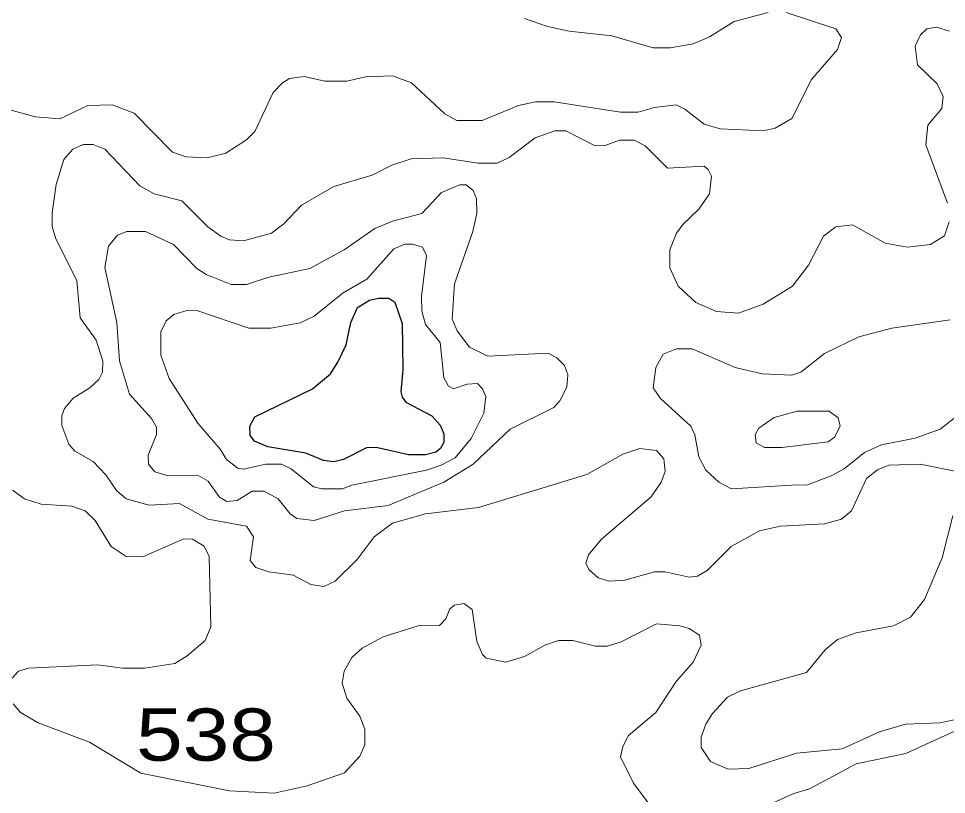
# Model space of a CAD drawing. Extents: x 577 to 602.9, y 7483.8 to 7511.6.
# Drawn here: x 583.679 to 585.101, y 7492.8 to 7493.989 of the extents above; entities that cross this region are included whole.
import ezdxf
from ezdxf.enums import TextEntityAlignment as Align

# ---------------------------------------------------------------- set-up
doc = ezdxf.new("R2010")
doc.units = 0
doc.header["$LTSCALE"] = 0.032
doc.layers.add('1', color=7, linetype='Continuous', lineweight=25)
doc.layers.add('2', color=7, linetype='Continuous', lineweight=13)
doc.layers.add('61', color=7, linetype='Continuous')

msp = doc.modelspace()

# ---------------------------------------------------------------- linework, layer by layer
at = {"layer": '1'}
msp.add_lwpolyline([(584.1684, 7493.4627), (584.1815, 7493.4897), (584.1886, 7493.5239), (584.199, 7493.5469), (584.2173, 7493.5581), (584.2308, 7493.5612), (584.2467, 7493.5612), (584.2562, 7493.5549), (584.2674, 7493.5223), (584.2682, 7493.4515), (584.265, 7493.4173), (584.2674, 7493.4094), (584.2729, 7493.4014), (584.3127, 7493.3807), (584.3254, 7493.3664), (584.331, 7493.3529), (584.331, 7493.3402), (584.3262, 7493.3306), (584.3191, 7493.3251), (584.3032, 7493.3211), (584.2769, 7493.3211), (584.2276, 7493.3322), (584.2125, 7493.3314), (584.1775, 7493.3139), (584.1624, 7493.31), (584.1465, 7493.3123), (584.1195, 7493.3235), (584.0614, 7493.333), (584.0407, 7493.3418), (584.0344, 7493.3505), (584.0336, 7493.3648), (584.0415, 7493.3791), (584.1298, 7493.4221), (584.1576, 7493.4451)], close=True, dxfattribs=at)
at = {"layer": '2'}
for points in [[(584.455, 7493.9898), (584.49, 7493.9771), (584.5234, 7493.97), (584.5886, 7493.9628), (584.6522, 7493.9445), (584.6785, 7493.9445), (584.7135, 7493.9509), (584.7381, 7493.9612), (584.7763, 7493.9851), (584.828, 7493.9986)], [(584.8558, 7493.9986), (584.9321, 7493.9739), (584.9409, 7493.9604), (584.9345, 7493.9421), (584.8948, 7493.896), (584.8645, 7493.8364), (584.8391, 7493.8213), (584.8208, 7493.8173), (584.7548, 7493.8205), (584.7302, 7493.8276), (584.7007, 7493.8507)], [(585.1031, 7493.7068), (585.0697, 7493.7958), (585.0729, 7493.826), (585.0944, 7493.8515), (585.0967, 7493.8698), (585.0872, 7493.8896), (585.057, 7493.9183), (585.0538, 7493.9469), (585.0618, 7493.9644), (585.0713, 7493.9739), (585.0864, 7493.9763), (585.1063, 7493.97)], [(584.7007, 7493.8507), (584.6872, 7493.857), (584.6538, 7493.8531), (584.6292, 7493.8459), (584.6021, 7493.8459), (584.5004, 7493.8618), (584.4717, 7493.8618), (584.4455, 7493.8562), (584.3898, 7493.8332), (584.3509, 7493.8332), (584.3326, 7493.8435), (584.2817, 7493.8912), (584.2523, 7493.9016), (584.2109, 7493.9), (584.1823, 7493.8936), (584.1489, 7493.8936), (584.1171, 7493.9008), (584.0948, 7493.8976), (584.0837, 7493.8912), (584.0694, 7493.8761), (584.0415, 7493.8165), (584.0288, 7493.8038), (583.997, 7493.7831), (583.9684, 7493.7759), (583.9358, 7493.7775), (583.9151, 7493.7847), (583.8563, 7493.8443), (583.8229, 7493.857), (583.7855, 7493.8562), (583.7426, 7493.8356), (583.7052, 7493.8387), (583.6583, 7493.8515)], [(584.7349, 7493.1438), (584.7198, 7493.135), (584.7071, 7493.1334), (584.6705, 7493.1414), (584.6538, 7493.1414), (584.6085, 7493.1287), (584.5846, 7493.1271), (584.5679, 7493.1326), (584.5536, 7493.1454), (584.5489, 7493.1549), (584.5528, 7493.1676), (584.5727, 7493.1915), (584.6491, 7493.2567), (584.6642, 7493.2789), (584.6705, 7493.2956), (584.6681, 7493.3147), (584.657, 7493.3275), (584.6316, 7493.3306), (584.6053, 7493.3219), (584.5505, 7493.2909), (584.3843, 7493.24), (584.3032, 7493.2304), (584.2523, 7493.2161), (584.2244, 7493.1955), (584.1982, 7493.1605), (584.1648, 7493.1271), (584.1473, 7493.1191), (584.1274, 7493.1223), (584.1004, 7493.1366), (584.063, 7493.1414), (584.0431, 7493.1485), (584.0344, 7493.1589), (584.0392, 7493.1955), (584.0288, 7493.2114), (583.9692, 7493.2225), (583.9262, 7493.2463), (583.8793, 7493.244), (583.8443, 7493.2535), (583.8292, 7493.2662), (583.8133, 7493.2901), (583.7934, 7493.3108), (583.7656, 7493.3267), (583.7561, 7493.337), (583.7457, 7493.3656), (583.7457, 7493.3807), (583.7497, 7493.3919), (583.7632, 7493.4078), (583.7887, 7493.4237), (583.8022, 7493.4364), (583.8078, 7493.4475), (583.8086, 7493.4642), (583.7982, 7493.4968), (583.7736, 7493.531), (583.7688, 7493.5883), (583.7362, 7493.6519), (583.7306, 7493.671), (583.7306, 7493.6916), (583.737, 7493.7354), (583.7489, 7493.7735), (583.7624, 7493.7894), (583.7783, 7493.7966), (583.7934, 7493.7966), (583.8117, 7493.7894), (583.865, 7493.733), (583.8873, 7493.7211), (583.9294, 7493.7099), (583.9692, 7493.6702), (583.9891, 7493.6559), (584.0026, 7493.6503), (584.024, 7493.6487), (584.067, 7493.6606), (584.0861, 7493.6749), (584.1131, 7493.7036), (584.1624, 7493.7322), (584.2212, 7493.7497), (584.2515, 7493.7648), (584.2809, 7493.7743), (584.3302, 7493.7759), (584.3835, 7493.768), (584.4129, 7493.768), (584.4312, 7493.7767), (584.4709, 7493.8069), (584.5012, 7493.8173), (584.5179, 7493.8173), (584.5632, 7493.7942), (584.5783, 7493.795), (584.6005, 7493.803), (584.6228, 7493.803), (584.6395, 7493.7942), (584.6737, 7493.76), (584.7302, 7493.7632), (584.7365, 7493.7584), (584.7413, 7493.7481), (584.7381, 7493.7211), (584.7222, 7493.6972), (584.6976, 7493.6741), (584.688, 7493.6606), (584.6777, 7493.6352), (584.6777, 7493.6074), (584.6904, 7493.5795), (584.7174, 7493.5541)], [(584.7174, 7493.5541), (584.7492, 7493.5406), (584.7826, 7493.5382), (584.8208, 7493.5517), (584.8653, 7493.5795), (584.89, 7493.6113), (584.9131, 7493.6559), (584.9321, 7493.6702), (584.9576, 7493.6734), (585.0077, 7493.6455), (585.0411, 7493.6392), (585.0769, 7493.6431), (585.0983, 7493.6567), (585.1055, 7493.6781)], [(585.1071, 7493.5278), (585.018, 7493.5151), (584.9671, 7493.5016), (584.9146, 7493.4761), (584.8781, 7493.4475), (584.8645, 7493.4428), (584.8192, 7493.4451), (584.7779, 7493.4547), (584.7119, 7493.4833), (584.688, 7493.4833), (584.6673, 7493.4754), (584.6562, 7493.4547), (584.6522, 7493.4237), (584.6634, 7493.407), (584.7095, 7493.3648), (584.7158, 7493.3513), (584.7222, 7493.3179), (584.7325, 7493.2972), (584.7524, 7493.2789), (584.7723, 7493.2686), (584.8638, 7493.2742), (584.8884, 7493.275), (584.925, 7493.2885), (584.9449, 7493.2996), (584.9759, 7493.3243), (585.0021, 7493.3362), (585.0538, 7493.3465), (585.092, 7493.3601), (585.1222, 7493.3839)], [(585.1222, 7493.2941), (585.061, 7493.3068), (585.0132, 7493.3052), (584.9958, 7493.298), (584.9791, 7493.2845), (584.956, 7493.2352), (584.9409, 7493.2225), (584.9146, 7493.2153), (584.8471, 7493.2114), (584.8152, 7493.2042), (584.7715, 7493.1803), (584.7349, 7493.1438)], [(583.6702, 7493.267), (583.6885, 7493.2535), (583.7139, 7493.2455), (583.7608, 7493.2424), (583.7815, 7493.2352), (583.7966, 7493.2201), (583.8213, 7493.1803), (583.8443, 7493.1652), (583.8698, 7493.1644), (583.9326, 7493.1923), (583.9461, 7493.1915), (583.9636, 7493.1811), (583.9716, 7493.1652), (583.9739, 7493.0571), (583.9652, 7493.0364), (583.9376, 7493.0127), (583.9188, 7493.0011), (583.8724, 7492.9939), (583.8393, 7492.9939), (583.8009, 7492.9993), (583.6945, 7492.9939), (583.6793, 7492.9895), (583.6695, 7492.9787)], [(585.1206, 7492.9163), (585.0912, 7492.91), (585.0387, 7492.9084), (584.9989, 7492.8965), (584.9417, 7492.8702), (584.8717, 7492.8639), (584.7985, 7492.84), (584.7667, 7492.8392), (584.7397, 7492.8511), (584.7254, 7492.8726), (584.7254, 7492.8885), (584.7325, 7492.9084), (584.7429, 7492.9243), (584.7659, 7492.9497), (584.7858, 7492.9593), (584.8868, 7492.9871), (584.9154, 7493.0221), (584.9345, 7493.038), (584.9631, 7493.0483), (585.0204, 7493.0587), (585.0466, 7493.0722), (585.0681, 7493.0992), (585.0951, 7493.1629), (585.1111, 7493.2273)], [(583.671, 7492.9394), (583.6821, 7492.9259), (583.7092, 7492.91), (583.7879, 7492.8806), (583.8666, 7492.8329), (584.0026, 7492.8058), (584.071, 7492.8026), (584.1219, 7492.8138), (584.1791, 7492.8336), (584.2022, 7492.8591), (584.2101, 7492.8766), (584.2101, 7492.9004), (584.2022, 7492.9203), (584.1823, 7492.9482), (584.1751, 7492.9712), (584.1783, 7492.9895), (584.1902, 7493.0102), (584.2061, 7493.0245), (584.2379, 7493.042), (584.292, 7493.0587), (584.3246, 7493.0595), (584.3342, 7493.0698), (584.3405, 7493.0849), (584.3477, 7493.0905), (584.362, 7493.0929), (584.3747, 7493.0841), (584.3819, 7493.0348), (584.3906, 7493.0149)], [(584.3906, 7493.0149), (584.3962, 7493.0094), (584.4264, 7493.003), (584.455, 7493.0118), (584.486, 7493.0293), (584.5067, 7493.0364), (584.529, 7493.0364), (584.5632, 7493.0277), (584.5815, 7493.0277), (584.6021, 7493.034), (584.657, 7493.0619), (584.6928, 7493.0587), (584.7071, 7493.0547), (584.723, 7493.0444), (584.7254, 7493.0293), (584.7135, 7493.003), (584.6872, 7492.9736), (584.6562, 7492.9259), (584.6141, 7492.8909), (584.6053, 7492.8742), (584.6021, 7492.8583), (584.622, 7492.8177), (584.661, 7492.7653)], [(584.7826, 7492.7637), (584.8677, 7492.8018), (584.8916, 7492.809), (584.9631, 7492.8472), (585.0395, 7492.8631), (585.1118, 7492.8965), (585.127, 7492.8996), (585.1731, 7492.8965), (585.2089, 7492.8829), (585.2407, 7492.8623), (585.2566, 7492.8432), (585.2558, 7492.8193), (585.2415, 7492.8106), (585.2089, 7492.8018), (585.1659, 7492.8026), (585.1357, 7492.7947)]]:
    msp.add_lwpolyline(points, dxfattribs=at)
for points in [[(584.3763, 7493.3068), (584.4328, 7493.3601), (584.4996, 7493.3935), (584.5091, 7493.4038), (584.5194, 7493.4245), (584.521, 7493.4435), (584.5163, 7493.4579), (584.5043, 7493.4698), (584.4908, 7493.4769), (584.3986, 7493.4722), (584.3707, 7493.4857), (584.3517, 7493.5111), (584.3437, 7493.5286), (584.3477, 7493.5827), (584.3755, 7493.663), (584.3819, 7493.6908), (584.3811, 7493.7139), (584.3763, 7493.7258), (584.3652, 7493.7346), (584.3556, 7493.7346), (584.3278, 7493.7227), (584.2976, 7493.6908), (584.2523, 7493.6789), (584.2252, 7493.6678), (584.1783, 7493.6352), (584.1258, 7493.6066), (584.063, 7493.593), (584.0288, 7493.5819), (584.005, 7493.5819), (583.9668, 7493.597), (583.9525, 7493.6066), (583.9167, 7493.6431), (583.8738, 7493.663), (583.8451, 7493.663), (583.8308, 7493.6574), (583.8173, 7493.6408), (583.8117, 7493.6081), (583.83, 7493.5239), (583.834, 7493.465), (583.8491, 7493.4141), (583.8833, 7493.3768), (583.8905, 7493.3632), (583.8905, 7493.3521), (583.8777, 7493.3203), (583.8785, 7493.3068), (583.8881, 7493.2948), (583.9072, 7493.2893), (583.9557, 7493.2885), (583.97, 7493.2805), (583.9875, 7493.2559), (583.9986, 7493.2495), (584.0145, 7493.2511), (584.0376, 7493.2654), (584.0559, 7493.2654), (584.0773, 7493.2535), (584.0956, 7493.2304), (584.1059, 7493.2233), (584.1322, 7493.2201), (584.1791, 7493.2352), (584.2459, 7493.2432), (584.331, 7493.2789)], [(584.327, 7493.3052), (584.3485, 7493.3163), (584.3731, 7493.3457), (584.3922, 7493.3847), (584.3954, 7493.4101), (584.3906, 7493.4221), (584.3827, 7493.43), (584.3668, 7493.4292), (584.3461, 7493.4221), (584.3381, 7493.4261), (584.331, 7493.4388), (584.3254, 7493.4928), (584.3032, 7493.5207), (584.2976, 7493.5414), (584.2968, 7493.5636), (584.3047, 7493.6264), (584.2984, 7493.6392), (584.2833, 7493.6439), (584.2713, 7493.6439), (584.2546, 7493.6368), (584.2133, 7493.5899), (584.1767, 7493.5692), (584.1322, 7493.5334), (584.1107, 7493.5231), (584.0662, 7493.5151), (584.032, 7493.5151), (583.9541, 7493.5414), (583.9374, 7493.5421), (583.9175, 7493.5358), (583.9056, 7493.5262), (583.8976, 7493.5095), (583.8976, 7493.4738), (583.9103, 7493.438), (583.9541, 7493.3696), (583.9883, 7493.3298), (583.9978, 7493.3139), (584.0153, 7493.3004), (584.024, 7493.2988), (584.0582, 7493.3068), (584.0821, 7493.3068), (584.0972, 7493.2996), (584.1314, 7493.2718), (584.1441, 7493.2686), (584.1759, 7493.2686), (584.1902, 7493.2742), (584.3047, 7493.2972)], [(584.8498, 7493.3322), (584.8224, 7493.3322), (584.8097, 7493.3394), (584.8081, 7493.3513), (584.8137, 7493.3616), (584.8375, 7493.3783), (584.8725, 7493.3879), (584.9218, 7493.3879), (584.9353, 7493.3775), (584.9385, 7493.3648), (584.9298, 7493.3481), (584.9202, 7493.341)]]:
    msp.add_lwpolyline(points, close=True, dxfattribs=at)

# ---------------------------------------------------------------- texts
at = {"layer": '61', "width": 1.2}
msp.add_text('538', height=0.08, dxfattribs=at).set_placement((583.9666, 7492.8522), align=Align.CENTER)

doc.saveas('drawing.dxf')
